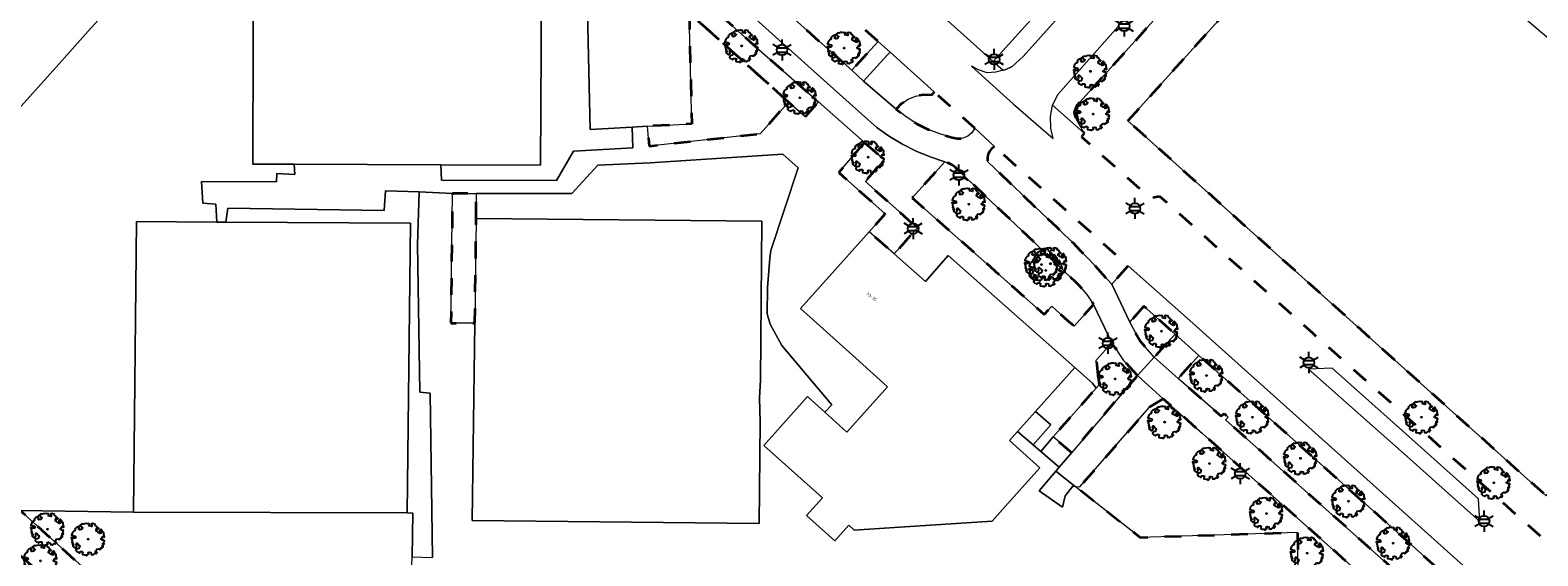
# Model space of a CAD drawing. Extents: x 105780 to 185197, y 477999 to 525027.
# Tile 401 of 562: x 108056 to 108237, y 479287 to 479350. Entities that reach past the tile are written whole.
import ezdxf
from ezdxf.enums import TextEntityAlignment as Align

# ---------------------------------------------------------------- set-up
doc = ezdxf.new("R2010")
doc.units = 0
doc.linetypes.add('XX-HIDDEN', pattern=[4, 2, -2])
for name, color, linetype, lineweight in [('B-GV-GR-BOOM-S', 252, 'Continuous', 25), ('B-GV-GR-MATERIAALGRENS-G', 252, 'XX-HIDDEN', 35), ('B-RO-IE-MEUBILAIR_WEGMEUBILAIR-S', 252, 'Continuous', 25), ('B-XX-KG-KADASTRAAL_BEBOUWING-G', 252, 'Continuous', 20), ('B1-WE-OG-BEBOUWING-T18', 7, 'Continuous', 18), ('B1-WE-OG-TERREIN_ERF-GV', 252, 'Continuous', 18), ('B1-WE-VH-VERHARDING_BETONSTRAATSTEEN-GV', 252, 'Continuous', 18), ('B1-WE-VH-VERHARDING_HALFVERHARDING-GV', 252, 'Continuous', 18), ('B1-WE-VH-VERHARDING_OPEN-GV', 252, 'Continuous', 18), ('B1-WE-VH-VERHARDING_STRAATBAKSTEEN-GV', 252, 'Continuous', 18), ('B1-WE-VH-VERHARDING_TEGEL-GV', 252, 'Continuous', 18), ('TIJDELIJK UIT -WE-VH-VERHARDING_ASFALT-GV', 252, 'Continuous', 18)]:
    doc.layers.add(name, color=color, linetype=linetype, lineweight=lineweight)
doc.styles.add('NLCS-ISO', font='NLCS-ISO.ttf')
doc.styles.add('NLCS-ISO-M200-T18', font='NLCS-ISO.ttf', dxfattribs={"height": 0.36})

# ---------------------------------------------------------------- blocks, each defined once
blk = doc.blocks.new('B-SIE-WEG_LICHTMAST-SO')
at = {"ltscale": 0.1}
for p, q in [((-1.1, 0.63), (-2.19, 1.27)), ((0, 1.27), (0, 2.53)), ((1.1, 0.63), (2.19, 1.27)), ((-1.1, -0.63), (-2.19, -1.27)), ((0, -1.27), (0, -2.53)), ((1.1, -0.63), (2.19, -1.27))]:
    blk.add_line(p, q, dxfattribs=at)
at = {"flags": 128}
for points in [[(-1.16, 0.5), (1.16, 0.5)], [(-1.16, -0.5), (1.16, -0.5)]]:
    blk.add_lwpolyline(points, dxfattribs=at)
at = {"ltscale": 0.1}
blk.add_circle((0, 0), 1.27, dxfattribs=at)
at = {"style": 'NLCS-ISO'}
blk.add_attdef('TYPE', text='', height=1.8, dxfattribs=at).set_placement((0, 2.53), align=Align.BOTTOM_CENTER)
blk = doc.blocks.new('B-SGR-BOOM_06')
at = {"linetype": 'Continuous', "flags": 128}
blk.add_lwpolyline([(1.08, 1.41), (1.01, 1.58), (0.88, 1.63), (0.78, 1.81), (0.51, 1.88), (0.34, 1.81), (0.44, 1.71), (0.43, 1.52), (0.09, 1.59), (0.14, 1.73), (0.07, 1.88), (-0.06, 1.84), (-0.19, 1.88), (-0.46, 1.86), (-0.6, 1.79), (-0.78, 1.83), (-1.02, 1.64), (-0.85, 1.56), (-0.8, 1.46), (-0.63, 1.37), (-0.8, 1.16), (-1.02, 1.11), (-1.17, 1.24), (-1.05, 1.29), (-1.15, 1.54), (-1.45, 1.37), (-1.6, 1.21), (-1.52, 1.14), (-1.6, 1.01), (-1.77, 0.94), (-1.89, 0.82), (-2, 0.49), (-1.55, 0.37), (-1.48, 0.22), (-1.6, 0.12), (-1.8, 0.12), (-1.84, 0.22), (-2.04, 0.15), (-1.9, -0.07), (-1.97, -0.15), (-1.89, -0.22), (-1.95, -0.4), (-1.81, -0.47), (-1.89, -0.62), (-1.77, -0.64), (-1.72, -0.68), (-1.85, -0.84), (-1.57, -1.07), (-1.47, -0.97), (-1.38, -0.79), (-1.45, -0.7), (-1.37, -0.47), (-1.25, -0.54), (-1.12, -0.7), (-1, -0.8), (-1.12, -1.12), (-1.37, -1.17), (-1.47, -1.36), (-1.33, -1.51), (-1.13, -1.56), (-1.11, -1.61), (-1.08, -1.66), (-0.93, -1.49), (-0.73, -1.49), (-0.63, -1.56), (-0.68, -1.71), (-0.68, -1.84), (-0.46, -1.89), (-0.24, -1.88), (-0.19, -1.98), (-0.09, -1.86), (0.04, -1.79), (-0.02, -1.6), (0.11, -1.56), (0.31, -1.61), (0.34, -1.84), (0.46, -1.83), (0.58, -1.89), (0.83, -1.69), (0.95, -1.74), (0.93, -1.66), (1.06, -1.59), (0.96, -1.49), (0.85, -1.46), (1.03, -1.29), (1.05, -1.19), (1.26, -1.14), (1.42, -1.22), (1.51, -1.12), (1.51, -1.05), (1.65, -1.05), (1.65, -0.95), (1.78, -0.91), (1.78, -0.82), (1.63, -0.82), (1.82, -0.64), (1.7, -0.57), (1.85, -0.62), (1.9, -0.5), (1.82, -0.37), (1.93, -0.18), (1.87, -0.1), (1.7, -0.1), (1.5, 0.03), (1.63, 0.12), (1.75, 0.34), (1.82, 0.24), (1.95, 0.29), (1.87, 0.57), (1.88, 0.75), (1.8, 0.79), (1.67, 1.06), (1.53, 1.21), (1.35, 1.04), (1.47, 0.97), (1.57, 0.72), (1.41, 0.69), (1.33, 0.85), (1.2, 0.82), (1.06, 0.92), (0.9, 1.01), (0.98, 1.07), (0.93, 1.17), (1.01, 1.27), (1.15, 1.22), (1.26, 1.29)], close=True, dxfattribs=at)
blk.add_circle((0, 0), 0.06)
at = {"style": 'NLCS-ISO'}
blk.add_attdef('SOORT', text='', height=0.3, dxfattribs=at).set_placement((0, -0.36), align=Align.TOP_CENTER)

msp = doc.modelspace()

# ---------------------------------------------------------------- linework, layer by layer
at = {"layer": 'B-GV-GR-MATERIAALGRENS-G', "flags": 128}
for points in [[(108148.576, 479357.276), (108148.57, 479356.884), (108145.57, 479356.679), (108127.472, 479372.981), (108111.25, 479387.562), (108111.185, 479389.072), (108108.465, 479389.163), (108107.326, 479387.764), (108125.393, 479371.616), (108154.813, 479345.379), (108157.99, 479348.824)], [(108103.671, 479383.689), (108102.783, 479382.699), (108105.667, 479380.121), (108105.08, 479379.465), (108114.838, 479370.692), (108117.725, 479370.661), (108117.711, 479368.108), (108133.532, 479353.883), (108135.285, 479353.832), (108135.323, 479352.273), (108147.227, 479341.57), (108149.218, 479339.779), (108150.839, 479341.582), (108142.736, 479348.709), (108117.765, 479371.078)], [(108187.929, 479339.305), (108213.226, 479367.418), (108209.071, 479371.516), (108192.245, 479352.718), (108190.235, 479350.492), (108181.763, 479341.112), (108181.476, 479340.299), (108181.702, 479339.549), (108182.674, 479337.843), (108182.365, 479337.379), (108190.578, 479330.083), (108191.715, 479330.302), (108210.08, 479313.861), (108211.493, 479312.602), (108212.635, 479311.584), (108226.201, 479299.493), (108238.78, 479288.283), (108239.066, 479288.325), (108249.57, 479299.662), (108251.794, 479302.139), (108267.159, 479319.252), (108268.619, 479320.925), (108269.052, 479321.421), (108264.645, 479325.368), (108238.062, 479294.376)], [(108135.323, 479352.273), (108135.529, 479343.765), (108135.646, 479338.966), (108130.354, 479338.662), (108130.52, 479336.294), (108143.844, 479337.774), (108147.227, 479341.57)], [(108164.714, 479342.787), (108164.359, 479342.399), (108163.41, 479342.424), (108162.475, 479342.259), (108161.593, 479341.91), (108160.798, 479341.391), (108160.123, 479340.723), (108161.323, 479339.787), (108162.608, 479338.973), (108163.967, 479338.288), (108165.385, 479337.739), (108166.851, 479337.33), (108167.479, 479337.18), (108168.123, 479337.23), (108168.721, 479337.474), (108169.215, 479337.889), (108169.559, 479338.436)], [(108156.347, 479336.738), (108153.259, 479333.131), (108158.819, 479328.169), (108156.908, 479326.028), (108159.913, 479323.376), (108162.685, 479326.482), (108156.458, 479332.04), (108158.704, 479334.664)], [(108171.931, 479336.226), (108171.59, 479335.974), (108171.323, 479335.644), (108171.149, 479335.257), (108171.077, 479334.839), (108171.114, 479334.416), (108178.366, 479327.511), (108179.36, 479326.593), (108180.34, 479325.66), (108181.305, 479324.712), (108182.257, 479323.75), (108183.194, 479322.774), (108183.758, 479322.171), (108184.319, 479321.564), (108184.875, 479320.953), (108185.427, 479320.338), (108185.975, 479319.72), (108187.969, 479321.941), (108186.929, 479322.866), (108184.836, 479324.729), (108172.297, 479335.885)], [(108167.872, 479333.123), (108167.552, 479333.461), (108167.197, 479333.763), (108166.812, 479334.024), (108166.4, 479334.243), (108165.968, 479334.416), (108162.078, 479330.081), (108177.893, 479316.109), (108178.788, 479317.087), (108180.691, 479315.399), (108181.479, 479314.7), (108183.808, 479317.294), (108183.807, 479317.296), (108183.413, 479317.903), (108182.989, 479318.49), (108182.537, 479319.055), (108182.057, 479319.597), (108181.551, 479320.115), (108181.216, 479320.431), (108175.936, 479325.486)], [(108109.808, 479327.624), (108109.804, 479330.613), (108106.95, 479330.619), (108106.778, 479315.079), (108109.639, 479315.077)], [(108189.849, 479317.093), (108188.156, 479315.165), (108189.427, 479312.867), (108191.086, 479311.003), (108193.589, 479313.75)], [(108055.12, 479292.611), (108032.781, 479312.79), (108029.997, 479309.783), (108039.34, 479301.409), (108079.456, 479265.383), (108107.713, 479239.979), (108111.157, 479239.255), (108103.436, 479245.903), (108102.814, 479248.703), (108101.837, 479248.717), (108101.038, 479250.904), (108100.78, 479250.844), (108100.799, 479251.35)], [(108189.063, 479308.774), (108187.395, 479310.602), (108185.988, 479312.719), (108184.127, 479310.615), (108184.423, 479307.614), (108184.122, 479307.273), (108178.955, 479301.452), (108181.181, 479299.55)], [(108204.358, 479304.124), (108196.44, 479311.202), (108193.945, 479308.442), (108199.106, 479303.92), (108199.461, 479304.232), (108199.923, 479303.806), (108199.639, 479303.481), (108223.326, 479282.392), (108225.048, 479281.148), (108226.91, 479280.127), (108228.884, 479279.343), (108230.94, 479278.81), (108233.046, 479278.534)], [(108192.168, 479305.993), (108190.557, 479305.025), (108187.009, 479300.984), (108182.15, 479295.449), (108181.607, 479295.499), (108189.375, 479289.378), (108208.267, 479289.982), (108208.345, 479285.29), (108210.152, 479285.273), (108210.417, 479256.182), (108208.097, 479256.087), (108207.702, 479250.899), (108204.218, 479247.482), (108202.514, 479247.498), (108203.854, 479246.293), (108208.058, 479250.966), (108228.711, 479273.922), (108224.731, 479277.602), (108223.211, 479278.544), (108221.812, 479279.658), (108208.257, 479291.703), (108196.849, 479301.831)]]:
    msp.add_lwpolyline(points, close=True, dxfattribs=at)
at = {"layer": 'B-XX-KG-KADASTRAAL_BEBOUWING-G', "flags": 128}
for points in [[(108072.447, 479360.244), (108077.452, 479365.816), (108082.244, 479371.15), (108078.045, 479374.922), (108076.698, 479376.132), (108078.787, 479378.457), (108072.479, 479384.124), (108060.477, 479381.879), (108059.931, 479381.27), (108047.923, 479392.058), (108003.045, 479342.102), (108032.432, 479315.702), (108041.263, 479325.533), (108059.76, 479346.122), (108063.287, 479350.048), (108066.927, 479354.1)], [(108181.57, 479309.764), (108166.39, 479323.175), (108163.658, 479320.071), (108159.913, 479323.376), (108156.908, 479326.028), (108148.657, 479316.808), (108155.312, 479310.852), (108159.123, 479307.441), (108154.247, 479301.993), (108151.607, 479304.382), (108149.531, 479306.26), (108144.289, 479300.403), (108151.296, 479294.133), (108149.397, 479292.011), (108152.791, 479288.974), (108154.471, 479290.852), (108155.128, 479290.264), (108159.954, 479290.571), (108171.636, 479291.315), (108173.525, 479293.426), (108177.371, 479297.724), (108173.719, 479300.992), (108174.674, 479302.058), (108176.834, 479304.472)]]:
    msp.add_lwpolyline(points, close=True, dxfattribs=at)
at = {"layer": 'B1-WE-OG-TERREIN_ERF-GV', "flags": 128}
for points in [[(108231.809, 479415.742), (108211.038, 479434.906), (108195.578, 479448.586), (108186.267, 479457.071), (108183.497, 479459.567), (108179.81, 479455.381), (108172.025, 479446.665), (108169.072, 479449.284), (108153.686, 479432.058), (108153.088, 479432.592), (108145.05, 479423.593), (108127.756, 479403.652), (108124.448, 479399.983), (108123.93, 479400.45), (108118.217, 479394.566), (108124.902, 479388.556), (108127.412, 479386.301), (108147.156, 479368.559), (108171.774, 479346.439), (108193.253, 479370.241), (108197.974, 479375.507), (108216.319, 479395.971), (108232.151, 479413.874)], [(108250.528, 479337.972), (108247.552, 479340.704), (108247.198, 479341.264), (108245.636, 479342.713), (108242.069, 479346.023), (108240.102, 479347.72), (108237.147, 479350.202), (108233.127, 479353.611), (108233.385, 479353.9), (108225.985, 479360.49), (108225.788, 479360.269), (108222.212, 479363.425), (108215.265, 479369.654), (108213.226, 479367.418), (108187.929, 479339.305), (108238.062, 479294.376), (108264.645, 479325.368), (108263.902, 479326.032)], [(108123.098, 479354.081), (108117.64, 479354.94), (108117.527, 479333.989), (108105.561, 479334.036), (108105.648, 479332.206), (108119.44, 479332.151), (108121.48, 479335.677), (108128.571, 479336.078), (108128.483, 479338.554), (108123.459, 479338.265)], [(108102.958, 479330.809), (108098.917, 479330.941), (108098.782, 479328.584), (108080.048, 479328.836), (108079.805, 479327.17), (108101.927, 479327.029), (108101.52, 479292.345), (108102.224, 479292.281), (108102.106, 479287.042), (108104.551, 479286.986), (108104.267, 479306.678), (108103.059, 479306.77), (108102.755, 479324.488)], [(108178.676, 479302.881), (108176.834, 479304.472), (108174.674, 479302.058), (108176.577, 479300.46)], [(108181.181, 479299.55), (108178.955, 479301.452), (108177.476, 479299.692), (108179.687, 479297.802)], [(108181.607, 479295.499), (108179.283, 479297.33), (108177.267, 479294.971), (108180.089, 479292.996), (108180.401, 479294.348), (108181.339, 479295.504)], [(108102.106, 479287.042), (108102.224, 479292.281), (108101.52, 479292.345), (108068.728, 479292.415), (108057.772, 479292.573), (108055.12, 479292.611), (108100.799, 479251.35)]]:
    msp.add_lwpolyline(points, close=True, dxfattribs=at)
for points in [[(108055.12, 479292.611), (108057.772, 479292.573), (108068.728, 479292.415), (108069.087, 479327.238), (108078.694, 479327.177), (108078.59, 479329.336), (108077.04, 479329.452), (108076.886, 479332.053), (108085.843, 479332.008), (108085.918, 479332.999), (108088.078, 479332.864), (108087.971, 479334.105), (108083.01, 479334.124), (108083.106, 479363.611), (108079.746, 479363.654), (108077.452, 479365.816), (108072.447, 479360.244), (108066.927, 479354.1), (108063.287, 479350.048), (108059.76, 479346.122), (108041.263, 479325.533)], [(108208.345, 479285.29), (108208.267, 479289.982), (108189.375, 479289.378), (108181.607, 479295.499), (108181.339, 479295.504), (108180.401, 479294.348), (108180.089, 479292.996), (108177.267, 479294.971), (108179.283, 479297.33), (108179.687, 479297.802), (108177.476, 479299.692), (108176.577, 479300.46), (108174.674, 479302.058), (108173.719, 479300.992), (108177.371, 479297.724), (108173.525, 479293.426), (108171.636, 479291.315), (108159.954, 479290.571), (108155.128, 479290.264), (108154.471, 479290.852), (108152.791, 479288.974), (108149.397, 479292.011), (108151.296, 479294.133), (108144.289, 479300.403), (108149.531, 479306.26), (108151.607, 479304.382), (108152.415, 479305.285), (108146.424, 479312.382), (108145.019, 479314.946), (108144.678, 479316.187), (108144.73, 479319.308), (108145.012, 479322.86), (108145.131, 479323.761), (108148.389, 479333.688), (108146.558, 479335.334), (108130.661, 479334.29), (108124.364, 479334.012), (108121.259, 479330.59), (108109.804, 479330.613), (108109.808, 479327.624), (108144.036, 479327.304), (108143.867, 479308.266), (108143.757, 479306.063), (108143.836, 479303.215), (108143.714, 479291.033), (108109.321, 479291.393), (108109.639, 479315.077), (108106.778, 479315.079), (108106.95, 479330.619), (108102.958, 479330.809), (108102.755, 479324.488), (108103.059, 479306.77), (108104.267, 479306.678), (108104.551, 479286.986)]]:
    msp.add_lwpolyline(points, dxfattribs=at)
at = {"layer": 'B1-WE-VH-VERHARDING_BETONSTRAATSTEEN-GV', "flags": 128}
msp.add_lwpolyline([(108196.806, 479370.979), (108175.359, 479347.02), (108174.065, 479345.833), (108173.205, 479345.436), (108172.956, 479345.376), (108172.047, 479345.156), (108171.036, 479345.05), (108170.02, 479345.41), (108169.175, 479345.856), (108174.19, 479341.304), (108178.97, 479337.198), (108178.684, 479338.427), (108178.651, 479339.839), (108178.873, 479341.201), (108178.875, 479341.205), (108179.533, 479342.458), (108189.216, 479353.434)], dxfattribs=at)
for points in [[(108159.066, 479347.185), (108156.218, 479344.086), (108160.123, 479340.723), (108160.798, 479341.391), (108161.593, 479341.91), (108162.475, 479342.259), (108163.41, 479342.424), (108164.359, 479342.399), (108164.714, 479342.787), (108159.405, 479347.554)], [(108184.122, 479307.273), (108183.681, 479307.875), (108181.57, 479309.764), (108176.834, 479304.472), (108178.676, 479302.881), (108176.577, 479300.46), (108177.476, 479299.692), (108178.955, 479301.452)], [(108212.421, 479309.675), (108209.572, 479309.542), (108221.752, 479298.745), (108225.575, 479295.331), (108230.1, 479291.29), (108229.958, 479294.022), (108221.203, 479301.839)]]:
    msp.add_lwpolyline(points, close=True, dxfattribs=at)
at = {"layer": 'B1-WE-VH-VERHARDING_HALFVERHARDING-GV', "flags": 128}
for points in [[(108117.64, 479354.94), (108117.711, 479368.108), (108117.725, 479370.661), (108114.838, 479370.692), (108088.105, 479370.974), (108085.571, 479368.17), (108082.956, 479365.275), (108083.106, 479363.611), (108083.01, 479334.124), (108087.971, 479334.105), (108105.561, 479334.036), (108117.527, 479333.989)], [(108135.285, 479353.832), (108133.532, 479353.883), (108123.096, 479354.188), (108123.098, 479354.081), (108123.459, 479338.265), (108128.483, 479338.554), (108130.354, 479338.662), (108135.646, 479338.966), (108135.529, 479343.765), (108135.323, 479352.273)], [(108101.927, 479327.029), (108079.805, 479327.17), (108078.694, 479327.177), (108069.087, 479327.238), (108068.728, 479292.415), (108101.52, 479292.345)], [(108143.836, 479303.215), (108143.757, 479306.063), (108143.867, 479308.266), (108144.036, 479327.304), (108109.808, 479327.624), (108109.639, 479315.077), (108109.321, 479291.393), (108143.714, 479291.033)]]:
    msp.add_lwpolyline(points, close=True, dxfattribs=at)
at = {"layer": 'B1-WE-VH-VERHARDING_OPEN-GV', "flags": 128}
msp.add_lwpolyline([(108151.607, 479304.382), (108154.247, 479301.993), (108159.123, 479307.441), (108155.312, 479310.852), (108148.657, 479316.808), (108156.908, 479326.028), (108158.819, 479328.169), (108153.259, 479333.131), (108156.347, 479336.738), (108150.839, 479341.582), (108149.218, 479339.779), (108147.227, 479341.57), (108143.844, 479337.774), (108130.52, 479336.294), (108130.354, 479338.662), (108128.483, 479338.554), (108128.571, 479336.078), (108121.48, 479335.677), (108119.44, 479332.151), (108105.648, 479332.206), (108105.561, 479334.036), (108087.971, 479334.105), (108088.078, 479332.864), (108085.918, 479332.999), (108085.843, 479332.008), (108076.886, 479332.053), (108077.04, 479329.452), (108078.59, 479329.336), (108078.694, 479327.177), (108079.805, 479327.17), (108080.048, 479328.836), (108098.782, 479328.584), (108098.917, 479330.941), (108102.958, 479330.809), (108106.95, 479330.619), (108109.804, 479330.613), (108121.259, 479330.59), (108124.364, 479334.012), (108130.661, 479334.29), (108146.558, 479335.334), (108148.389, 479333.688), (108145.131, 479323.761), (108145.012, 479322.86), (108144.73, 479319.308), (108144.678, 479316.187), (108145.019, 479314.946), (108146.424, 479312.382), (108152.415, 479305.285)], close=True, dxfattribs=at)
at = {"layer": 'B1-WE-VH-VERHARDING_STRAATBAKSTEEN-GV', "flags": 128}
for points in [[(108117.765, 479371.078), (108142.736, 479348.709), (108150.839, 479341.582), (108156.347, 479336.738), (108158.704, 479334.664), (108156.458, 479332.04), (108162.685, 479326.482), (108159.913, 479323.376), (108163.658, 479320.071), (108166.39, 479323.175), (108181.57, 479309.764), (108183.681, 479307.875), (108184.122, 479307.273), (108184.423, 479307.614), (108184.127, 479310.615), (108185.988, 479312.719), (108183.808, 479317.294), (108181.479, 479314.7), (108180.691, 479315.399), (108178.788, 479317.087), (108177.893, 479316.109), (108162.078, 479330.081), (108165.968, 479334.416), (108164.232, 479334.986), (108162.544, 479335.683), (108160.911, 479336.504), (108159.344, 479337.442), (108157.85, 479338.494), (108152.613, 479343.167), (108151.871, 479343.829), (108141.791, 479352.856)], [(108229.25, 479284.97), (108198.066, 479312.94), (108194.983, 479315.701), (108187.969, 479321.941), (108185.975, 479319.72), (108188.156, 479315.165), (108189.849, 479317.093), (108193.589, 479313.75), (108196.44, 479311.202), (108204.358, 479304.124), (108233.046, 479278.534)]]:
    msp.add_lwpolyline(points, dxfattribs=at)
at = {"layer": 'B1-WE-VH-VERHARDING_TEGEL-GV', "flags": 128}
for points in [[(108234.617, 479413.156), (108231.809, 479415.742), (108232.151, 479413.874), (108216.319, 479395.971), (108197.974, 479375.507), (108193.253, 479370.241), (108171.774, 479346.439), (108172.956, 479345.376), (108173.205, 479345.436), (108174.065, 479345.833), (108175.359, 479347.02), (108196.806, 479370.979), (108199.648, 479374.139), (108219.372, 479396.075), (108234.261, 479412.463)], [(108241.807, 479407.64), (108239.828, 479409.559), (108239.659, 479409.477), (108227.869, 479396.383), (108213.355, 479380.009), (108208.808, 479375.003), (108189.216, 479353.434), (108179.533, 479342.458), (108178.875, 479341.205), (108182.674, 479337.843), (108181.702, 479339.549), (108181.476, 479340.299), (108181.763, 479341.112), (108190.235, 479350.492), (108192.245, 479352.718), (108209.071, 479371.516), (108210.955, 479373.625), (108223.213, 479387.312)], [(108158.726, 479348.163), (108157.99, 479348.824), (108154.813, 479345.379), (108156.218, 479344.086), (108159.066, 479347.185), (108159.405, 479347.554)], [(108193.589, 479313.75), (108191.086, 479311.003), (108193.945, 479308.442), (108196.44, 479311.202)], [(108190.557, 479305.025), (108192.168, 479305.993), (108189.063, 479308.774), (108181.181, 479299.55), (108179.687, 479297.802), (108179.283, 479297.33), (108181.607, 479295.499), (108182.15, 479295.449), (108187.009, 479300.984)]]:
    msp.add_lwpolyline(points, close=True, dxfattribs=at)
at = {"layer": 'TIJDELIJK UIT -WE-VH-VERHARDING_ASFALT-GV', "flags": 128}
for points in [[(108141.791, 479352.856), (108151.871, 479343.829), (108152.613, 479343.167), (108157.85, 479338.494), (108159.344, 479337.442), (108160.911, 479336.504), (108162.544, 479335.683), (108164.232, 479334.986), (108165.968, 479334.416), (108166.4, 479334.243), (108166.812, 479334.024), (108167.197, 479333.763), (108167.552, 479333.461), (108167.872, 479333.123), (108175.936, 479325.486), (108181.216, 479320.431), (108181.551, 479320.115), (108182.057, 479319.597), (108182.537, 479319.055), (108182.989, 479318.49), (108183.413, 479317.903), (108183.807, 479317.296), (108183.808, 479317.294), (108185.988, 479312.719), (108187.395, 479310.602), (108189.063, 479308.774), (108191.086, 479311.003), (108189.427, 479312.867), (108188.156, 479315.165), (108185.975, 479319.72), (108185.427, 479320.338), (108184.875, 479320.953), (108184.319, 479321.564), (108183.758, 479322.171), (108183.194, 479322.774), (108182.257, 479323.75), (108181.305, 479324.712), (108180.34, 479325.66), (108179.36, 479326.593), (108178.366, 479327.511), (108171.114, 479334.416), (108171.077, 479334.839), (108171.149, 479335.257), (108171.323, 479335.644), (108171.59, 479335.974), (108171.931, 479336.226), (108169.559, 479338.436), (108169.215, 479337.889), (108168.721, 479337.474), (108168.123, 479337.23), (108167.479, 479337.18), (108166.851, 479337.33), (108165.385, 479337.739), (108163.967, 479338.288), (108162.608, 479338.973), (108161.323, 479339.787), (108160.123, 479340.723), (108156.218, 479344.086), (108154.813, 479345.379), (108125.393, 479371.616)], [(108223.326, 479282.392), (108199.639, 479303.481), (108199.923, 479303.806), (108199.461, 479304.232), (108199.106, 479303.92), (108193.945, 479308.442), (108191.086, 479311.003), (108189.063, 479308.774), (108192.168, 479305.993), (108196.849, 479301.831), (108208.257, 479291.703), (108221.812, 479279.658)]]:
    msp.add_lwpolyline(points, dxfattribs=at)

# ---------------------------------------------------------------- block references
at = {"layer": 'B-GV-GR-BOOM-S', "linetype": 'Continuous', "lineweight": 0}
for p in [(108141.621, 479348.293), (108153.915, 479348.043), (108183.427, 479345.249), (108148.588, 479342.075), (108183.766, 479340.122), (108156.772, 479334.959), (108168.848, 479329.322), (108177.569, 479322.091), (108178.629, 479322.195), (108178.093, 479321.385), (108191.953, 479314.099), (108186.397, 479308.388), (108197.339, 479308.784), (108202.86, 479303.784), (108223.13, 479303.79), (108192.327, 479303.209), (108197.717, 479298.235), (108208.606, 479298.857), (108231.78, 479295.929), (108214.371, 479293.718), (108204.519, 479292.238), (108058.412, 479290.358), (108063.295, 479289.162), (108209.403, 479287.476), (108219.731, 479288.687), (108057.582, 479286.566)]:
    msp.add_blockref('B-SGR-BOOM_06', p, dxfattribs=at)
at = {"layer": 'B-RO-IE-MEUBILAIR_WEGMEUBILAIR-S', "xscale": 0.5, "yscale": 0.5, "zscale": 0.5}
for p in [(108187.473, 479350.692), (108146.458, 479347.816), (108171.886, 479346.687), (108167.667, 479332.826), (108188.765, 479328.815), (108162.177, 479326.402), (108185.535, 479312.661), (108209.62, 479310.34), (108201.385, 479297.033), (108230.612, 479291.321)]:
    msp.add_blockref('B-SIE-WEG_LICHTMAST-SO', p, dxfattribs=at)

# ---------------------------------------------------------------- texts
at = {"layer": 'B1-WE-OG-BEBOUWING-T18', "style": 'NLCS-ISO-M200-T18'}
msp.add_text('33-35', height=0.36, rotation=321.1, dxfattribs=at).set_placement((108157.202, 479318.23), align=Align.MIDDLE)

doc.saveas('drawing.dxf')
